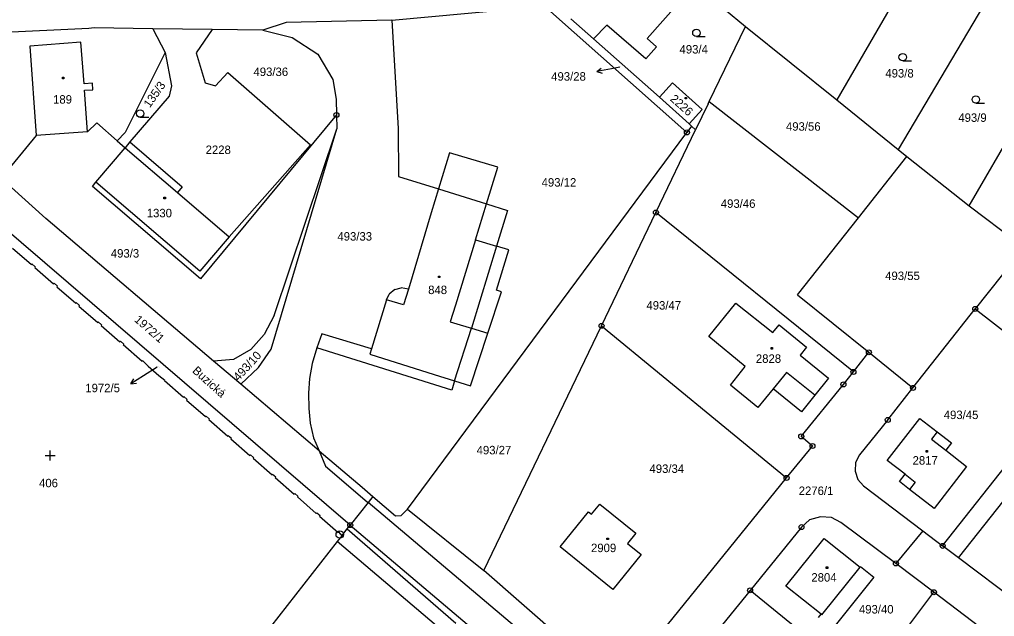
# Model space of a CAD drawing. Extents: x -795483 to -789093, y -1112258 to -1108741.
# Drawn here: x -791297.1 to -791101.5, y -1110778 to -1110658.2 of the extents above; entities that cross this region are included whole.
import ezdxf

# ---------------------------------------------------------------- set-up
doc = ezdxf.new("R2010")
doc.units = 0
for name, color, linetype in [('Komunikace', 7, 'Continuous'), ('Vrstva 1', 7, 'Continuous'), ('Vrstva 14', 7, 'Continuous'), ('Vrstva 15', 7, 'Continuous'), ('Vrstva 16', 7, 'Continuous'), ('Vrstva 2', 7, 'Continuous'), ('Vrstva 23', 7, 'Continuous'), ('Vrstva 25', 7, 'Continuous'), ('Vrstva 28', 7, 'Continuous'), ('Vrstva 38', 7, 'Continuous')]:
    doc.layers.add(name, color=color, linetype=linetype)

msp = doc.modelspace()

# ---------------------------------------------------------------- linework, layer by layer
at = {"layer": 'Komunikace'}
for p, q in [((-791176.69, -1110667.71), (-791178.33, -1110668.04)), ((-791269.5, -1110727.97), (-791272.22, -1110729.69))]:
    msp.add_line(p, q, dxfattribs=at)
at = {"layer": 'Vrstva 1'}
for p, q in [((-791119.23, -1110650.22), (-791133.15, -1110674.32)), ((-791222.4, -1110658.29), (-791191.76, -1110655.46)), ((-791191.76, -1110655.46), (-791163.2, -1110680.83)), ((-791164.33, -1110654.26), (-791171.17, -1110661.97)), ((-791103.72, -1110655.33), (-791120.82, -1110684.28)), ((-791155.67, -1110656.07), (-791151.47, -1110659.54)), ((-791243.62, -1110658.78), (-791248.27, -1110660.3)), ((-791222.4, -1110658.29), (-791243.62, -1110658.78)), ((-791222.4, -1110658.29), (-791221.12, -1110680.07)), ((-791181.93, -1110662.04), (-791186.52, -1110658.03)), ((-791179.27, -1110659.29), (-791181.93, -1110662.04)), ((-791171.48, -1110666.09), (-791179.27, -1110659.29)), ((-791158.72, -1110674.64), (-791151.47, -1110659.54)), ((-791151.47, -1110659.54), (-791133.15, -1110674.32)), ((-791283.2, -1110659.94), (-791302.98, -1110660.93)), ((-791282.12, -1110659.86), (-791283.2, -1110659.94)), ((-791270.35, -1110660.02), (-791282.12, -1110659.86)), ((-791270.35, -1110660.02), (-791267.92, -1110664.8)), ((-791258.46, -1110660.2), (-791270.35, -1110660.02)), ((-791258.46, -1110660.2), (-791261.66, -1110664.87)), ((-791248.27, -1110660.3), (-791258.46, -1110660.2)), ((-791248.27, -1110660.3), (-791242.41, -1110661.78)), ((-791284.78, -1110662.74), (-791295.07, -1110663.52)), ((-791295.07, -1110663.52), (-791293.76, -1110681.47)), ((-791284.17, -1110671.05), (-791284.78, -1110662.74)), ((-791242.41, -1110661.78), (-791237.25, -1110665.14)), ((-791181.93, -1110662.04), (-791168.74, -1110673.75)), ((-791171.17, -1110661.97), (-791169.31, -1110663.63)), ((-791267.92, -1110664.8), (-791275.92, -1110680.83)), ((-791267.92, -1110664.8), (-791266.61, -1110671.5)), ((-791261.66, -1110664.87), (-791259.85, -1110670.9)), ((-791237.25, -1110665.14), (-791234.25, -1110670.19)), ((-791169.31, -1110663.63), (-791171.48, -1110666.09)), ((-791257.8, -1110671.48), (-791255.32, -1110668.83)), ((-791255.32, -1110668.83), (-791238.73, -1110683.3)), ((-791282.47, -1110670.92), (-791284.17, -1110671.05)), ((-791282.37, -1110672.26), (-791282.47, -1110670.92)), ((-791259.85, -1110670.9), (-791257.8, -1110671.48)), ((-791234.25, -1110670.19), (-791233.61, -1110674.14)), ((-791168.74, -1110673.75), (-791166.11, -1110670.85)), ((-791166.11, -1110670.85), (-791160.14, -1110676.22)), ((-791284.08, -1110672.38), (-791282.37, -1110672.26)), ((-791283.45, -1110680.73), (-791284.08, -1110672.38)), ((-791266.61, -1110671.5), (-791267.11, -1110673.54)), ((-791267.11, -1110673.54), (-791274.97, -1110682.75)), ((-791233.61, -1110674.14), (-791233.53, -1110677.33)), ((-791162.78, -1110679.14), (-791168.74, -1110673.75)), ((-791158.93, -1110675.08), (-791161.46, -1110680.33)), ((-791158.93, -1110675.08), (-791158.72, -1110674.64)), ((-791158.72, -1110674.64), (-791128.81, -1110697.97)), ((-791133.15, -1110674.32), (-791120.82, -1110684.28)), ((-791106.61, -1110695.57), (-791094.76, -1110675.19)), ((-791160.14, -1110676.22), (-791162.78, -1110679.14)), ((-791281.61, -1110678.9), (-791283.45, -1110680.73)), ((-791281.61, -1110678.9), (-791277.52, -1110682.52)), ((-791233.53, -1110677.33), (-791260.82, -1110710.23)), ((-791233.53, -1110677.33), (-791233.47, -1110680.08)), ((-791162.78, -1110679.14), (-791162.28, -1110679.59)), ((-791283.45, -1110680.73), (-791293.76, -1110681.47)), ((-791275.92, -1110680.83), (-791277.52, -1110682.52)), ((-791246.6, -1110724.37), (-791233.47, -1110680.08)), ((-791246.04, -1110717.59), (-791233.47, -1110680.08)), ((-791221.12, -1110680.07), (-791221.09, -1110689.65)), ((-791219.25, -1110756.46), (-791163.2, -1110680.83)), ((-791169.42, -1110696.91), (-791161.46, -1110680.33)), ((-791162.28, -1110679.59), (-791163.2, -1110680.83)), ((-791161.46, -1110680.33), (-791162.28, -1110679.59)), ((-791293.76, -1110681.47), (-791300.82, -1110690.03)), ((-791277.52, -1110682.52), (-791275.94, -1110683.91)), ((-791274.97, -1110682.75), (-791275.94, -1110683.91)), ((-791274.97, -1110682.75), (-791264.47, -1110691.74)), ((-791281.77, -1110690.85), (-791275.94, -1110683.91)), ((-791238.73, -1110683.3), (-791255.04, -1110701.77)), ((-791120.82, -1110684.28), (-791119.11, -1110685.64)), ((-791128.81, -1110697.97), (-791119.11, -1110685.64)), ((-791119.11, -1110685.64), (-791106.61, -1110695.57)), ((-791291.84, -1110698.08), (-791300.82, -1110690.03)), ((-791282.49, -1110691.7), (-791281.77, -1110690.85)), ((-791260.94, -1110708.68), (-791281.77, -1110690.85)), ((-791221.09, -1110689.65), (-791213.04, -1110692.18)), ((-791260.82, -1110710.23), (-791282.49, -1110691.7)), ((-791264.47, -1110691.74), (-791265.44, -1110692.88)), ((-791265.44, -1110692.88), (-791255.04, -1110701.77)), ((-791213.04, -1110692.18), (-791214.5, -1110697)), ((-791213.04, -1110692.18), (-791203.43, -1110695.19)), ((-791230.76, -1110759.67), (-791308.11, -1110693.21)), ((-791203.43, -1110695.19), (-791199.2, -1110696.5)), ((-791199.2, -1110696.5), (-791201.42, -1110703.67)), ((-791106.61, -1110695.57), (-791095.6, -1110703.88)), ((-791258.19, -1110726.72), (-791291.84, -1110698.08)), ((-791214.5, -1110697), (-791219.1, -1110712.28)), ((-791180.34, -1110719.66), (-791169.42, -1110696.91)), ((-791129.79, -1110728.91), (-791169.42, -1110696.91)), ((-791140.99, -1110713.44), (-791128.81, -1110697.97)), ((-791255.04, -1110701.77), (-791260.94, -1110708.68)), ((-791298.5, -1110704.04), (-791294.72, -1110707.34)), ((-791201.42, -1110703.67), (-791206.46, -1110720.14)), ((-791095.6, -1110703.88), (-791105.36, -1110716.26)), ((-791294.72, -1110707.34), (-791294.62, -1110707.22)), ((-791294.62, -1110707.22), (-791293.96, -1110707.8)), ((-791293.96, -1110707.8), (-791294.07, -1110707.92)), ((-791294.07, -1110707.92), (-791290.28, -1110711.23)), ((-791290.28, -1110711.23), (-791290.17, -1110711.11)), ((-791290.17, -1110711.11), (-791289.52, -1110711.68)), ((-791289.52, -1110711.68), (-791289.63, -1110711.8)), ((-791289.63, -1110711.8), (-791285.83, -1110715.12)), ((-791221.78, -1110712.36), (-791222.93, -1110713.29)), ((-791221.78, -1110712.36), (-791220.51, -1110712.04)), ((-791219.1, -1110712.28), (-791220.51, -1110712.04)), ((-791223.5, -1110714.42), (-791226.48, -1110724.26)), ((-791223.5, -1110714.42), (-791222.93, -1110713.29)), ((-791140.99, -1110713.44), (-791126.7, -1110724.98)), ((-791285.83, -1110715.12), (-791285.73, -1110715)), ((-791285.73, -1110715), (-791285.08, -1110715.56)), ((-791285.08, -1110715.56), (-791285.18, -1110715.68)), ((-791285.18, -1110715.68), (-791281.4, -1110718.99)), ((-791158.84, -1110721.79), (-791153.42, -1110715.08)), ((-791153.42, -1110715.08), (-791146, -1110721.01)), ((-791117.85, -1110732.13), (-791105.36, -1110716.26)), ((-791105.36, -1110716.26), (-791089.5, -1110728.63)), ((-791246.04, -1110717.59), (-791248, -1110721.41)), ((-791281.4, -1110718.99), (-791281.3, -1110718.87)), ((-791281.3, -1110718.87), (-791280.64, -1110719.44)), ((-791280.64, -1110719.44), (-791280.75, -1110719.56)), ((-791280.75, -1110719.56), (-791276.96, -1110722.87)), ((-791209.82, -1110730.7), (-791206.46, -1110720.14)), ((-791203.94, -1110768.8), (-791180.34, -1110719.66)), ((-791180.34, -1110719.66), (-791143.21, -1110750.2)), ((-791146, -1110721.01), (-791144.71, -1110719.46)), ((-791144.71, -1110719.46), (-791139.19, -1110723.93)), ((-791248, -1110721.41), (-791250.7, -1110724.4)), ((-791236.47, -1110721.27), (-791237.43, -1110724.11)), ((-791226.48, -1110724.26), (-791236.47, -1110721.27)), ((-791151.49, -1110727.82), (-791158.84, -1110721.79)), ((-791276.96, -1110722.87), (-791276.86, -1110722.75)), ((-791276.86, -1110722.75), (-791276.21, -1110723.32)), ((-791276.21, -1110723.32), (-791276.31, -1110723.44)), ((-791276.31, -1110723.44), (-791272.53, -1110726.74)), ((-791237.43, -1110724.11), (-791238.39, -1110727.25)), ((-791210.4, -1110732.56), (-791237.43, -1110724.11)), ((-791139.19, -1110723.93), (-791140.51, -1110725.55)), ((-791250.7, -1110724.4), (-791254.17, -1110726.42)), ((-791249.17, -1110728.01), (-791246.6, -1110724.37)), ((-791140.51, -1110725.55), (-791134.82, -1110730.16)), ((-791129.79, -1110728.91), (-791126.7, -1110724.98)), ((-791126.7, -1110724.98), (-791117.85, -1110732.13)), ((-791272.53, -1110726.74), (-791272.43, -1110726.62)), ((-791272.43, -1110726.62), (-791271.28, -1110727.76)), ((-791271.28, -1110727.76), (-791269.14, -1110729.64)), ((-791254.17, -1110726.42), (-791258.19, -1110726.72)), ((-791252.68, -1110731.38), (-791258.19, -1110726.72)), ((-791252.68, -1110731.38), (-791249.17, -1110728.01)), ((-791238.39, -1110727.25), (-791238.94, -1110730.24)), ((-791154.49, -1110731.59), (-791151.49, -1110727.82)), ((-791269.14, -1110729.64), (-791267.94, -1110730.54)), ((-791131.81, -1110731.42), (-791129.79, -1110728.91)), ((-791267.94, -1110730.54), (-791268.05, -1110730.66)), ((-791268.05, -1110730.66), (-791264.24, -1110733.99)), ((-791236.96, -1110744.75), (-791252.68, -1110731.38)), ((-791238.94, -1110730.24), (-791239.12, -1110733.17)), ((-791209.82, -1110730.7), (-791210.4, -1110732.56)), ((-791148.97, -1110736.08), (-791154.49, -1110731.59)), ((-791140.27, -1110741.86), (-791131.81, -1110731.42)), ((-791134.82, -1110730.16), (-791137.57, -1110733.58)), ((-791111.9, -1110763.83), (-791086.21, -1110731.18)), ((-791264.24, -1110733.99), (-791264.13, -1110733.87)), ((-791264.13, -1110733.87), (-791263.49, -1110734.44)), ((-791239.12, -1110733.17), (-791239.06, -1110736.27)), ((-791145.91, -1110732.33), (-791148.97, -1110736.08)), ((-791140.23, -1110736.92), (-791145.91, -1110732.33)), ((-791137.57, -1110733.58), (-791140.23, -1110736.92)), ((-791122.9, -1110738.55), (-791117.85, -1110732.13)), ((-791108.71, -1110766.24), (-791083.05, -1110733.63)), ((-791263.49, -1110734.44), (-791263.59, -1110734.56)), ((-791263.59, -1110734.56), (-791259.78, -1110737.89)), ((-791259.78, -1110737.89), (-791259.68, -1110737.77)), ((-791259.68, -1110737.77), (-791259.03, -1110738.34)), ((-791239.06, -1110736.27), (-791238.81, -1110739.21)), ((-791259.03, -1110738.34), (-791259.13, -1110738.46)), ((-791259.13, -1110738.46), (-791255.32, -1110741.79)), ((-791238.81, -1110739.21), (-791238.16, -1110742.17)), ((-791122.9, -1110738.55), (-791128.55, -1110745.59)), ((-791123.03, -1110746.7), (-791116.46, -1110738.25)), ((-791116.46, -1110738.25), (-791112.99, -1110740.93)), ((-791255.32, -1110741.79), (-791255.22, -1110741.67)), ((-791255.22, -1110741.67), (-791254.57, -1110742.23)), ((-791112.99, -1110740.93), (-791110.12, -1110743.15)), ((-791254.57, -1110742.23), (-791254.68, -1110742.35)), ((-791254.68, -1110742.35), (-791250.89, -1110745.66)), ((-791238.16, -1110742.17), (-791237.18, -1110744.28)), ((-791143.21, -1110750.2), (-791138.01, -1110743.79)), ((-791138.01, -1110743.79), (-791140.27, -1110741.86)), ((-791110.12, -1110743.15), (-791111.27, -1110744.65)), ((-791250.89, -1110745.66), (-791250.78, -1110745.54)), ((-791250.78, -1110745.54), (-791250.14, -1110746.11)), ((-791237.18, -1110744.28), (-791236.96, -1110744.75)), ((-791236.96, -1110744.75), (-791228.35, -1110752.08)), ((-791128.55, -1110745.59), (-791129.38, -1110747.12)), ((-791111.27, -1110744.65), (-791107.09, -1110747.88)), ((-791250.14, -1110746.11), (-791250.24, -1110746.23)), ((-791250.24, -1110746.23), (-791246.44, -1110749.55)), ((-791129.38, -1110747.12), (-791129.48, -1110748.85)), ((-791119.43, -1110749.46), (-791123.03, -1110746.7)), ((-791246.44, -1110749.55), (-791246.33, -1110749.43)), ((-791246.33, -1110749.43), (-791245.69, -1110749.99)), ((-791129.48, -1110748.85), (-791128.92, -1110750.51)), ((-791120.56, -1110750.93), (-791119.43, -1110749.46)), ((-791107.09, -1110747.88), (-791113.62, -1110756.34)), ((-791245.69, -1110749.99), (-791245.8, -1110750.11)), ((-791245.8, -1110750.11), (-791242.01, -1110753.43)), ((-791174.3, -1110788.56), (-791143.21, -1110750.2)), ((-791128.92, -1110750.51), (-791127.75, -1110751.79)), ((-791118.54, -1110752.5), (-791120.56, -1110750.93)), ((-791242.01, -1110753.43), (-791241.9, -1110753.31)), ((-791241.9, -1110753.31), (-791241.25, -1110753.88)), ((-791228.35, -1110752.08), (-791226.2, -1110753.92)), ((-791127.75, -1110751.79), (-791115.89, -1110760.81)), ((-791113.62, -1110756.34), (-791118.54, -1110752.5)), ((-791241.25, -1110753.88), (-791241.36, -1110754)), ((-791241.36, -1110754), (-791237.56, -1110757.32)), ((-791227.18, -1110755.16), (-791230.76, -1110759.67)), ((-791226.2, -1110753.92), (-791227.18, -1110755.16)), ((-791226.2, -1110753.92), (-791221.65, -1110757.8)), ((-791182.37, -1110757.48), (-791180.71, -1110755.43)), ((-791180.71, -1110755.43), (-791173.49, -1110761.28)), ((-791237.56, -1110757.32), (-791237.45, -1110757.2)), ((-791237.45, -1110757.2), (-791236.8, -1110757.76)), ((-791220.51, -1110757.76), (-791219.25, -1110756.46)), ((-791219.25, -1110756.46), (-791203.94, -1110768.8)), ((-791188.64, -1110764.04), (-791182.96, -1110757)), ((-791182.96, -1110757), (-791182.37, -1110757.48)), ((-791236.8, -1110757.76), (-791236.91, -1110757.88)), ((-791236.91, -1110757.88), (-791233.2, -1110761.12)), ((-791221.65, -1110757.8), (-791220.51, -1110757.76)), ((-791138.59, -1110758.62), (-791140.22, -1110760.07)), ((-791136.4, -1110757.99), (-791138.59, -1110758.62)), ((-791134.18, -1110758.14), (-791136.4, -1110757.99)), ((-791132.34, -1110759.14), (-791134.18, -1110758.14)), ((-791121.27, -1110767.37), (-791132.34, -1110759.14)), ((-791233.2, -1110761.12), (-791233.1, -1110761)), ((-791233.1, -1110761), (-791232.44, -1110761.79)), ((-791232.44, -1110761.79), (-791231.37, -1110760.44)), ((-791231.37, -1110760.44), (-791230.76, -1110759.67)), ((-791231.37, -1110760.44), (-791209.57, -1110779.38)), ((-791230.76, -1110759.67), (-791135.66, -1110840.14)), ((-791173.49, -1110761.28), (-791175.14, -1110763.33)), ((-791140.22, -1110760.07), (-791150.52, -1110772.76)), ((-791115.89, -1110760.81), (-791121.27, -1110767.37)), ((-791115.89, -1110760.81), (-791111.9, -1110763.83)), ((-791233.37, -1110762.97), (-791246.73, -1110780.09)), ((-791232.44, -1110761.79), (-791233.37, -1110762.97)), ((-791184.14, -1110804.71), (-791233.37, -1110762.97)), ((-791175.14, -1110763.33), (-791172.37, -1110765.55)), ((-791143.34, -1110771.9), (-791135.7, -1110762.34)), ((-791135.7, -1110762.34), (-791128.48, -1110768.12)), ((-791178.06, -1110772.61), (-791188.64, -1110764.04)), ((-791108.71, -1110766.24), (-791111.9, -1110763.83)), ((-791172.37, -1110765.55), (-791178.06, -1110772.61)), ((-791090.29, -1110780.18), (-791108.71, -1110766.24)), ((-791179.03, -1110790.61), (-791203.94, -1110768.8)), ((-791128.48, -1110768.12), (-791128.36, -1110767.97)), ((-791128.36, -1110767.97), (-791125.7, -1110770.1)), ((-791113.65, -1110773.14), (-791121.27, -1110767.37)), ((-791125.7, -1110770.1), (-791134, -1110780.47)), ((-791150.52, -1110772.76), (-791167.59, -1110793.8)), ((-791127.46, -1110791.5), (-791150.52, -1110772.76)), ((-791136.3, -1110777.56), (-791143.34, -1110771.9)), ((-791127.46, -1110791.5), (-791113.65, -1110773.14)), ((-791094.03, -1110788.01), (-791113.65, -1110773.14)), ((-791136.81, -1110778.22), (-791136.3, -1110777.56))]:
    msp.add_line(p, q, dxfattribs=at)
at = {"layer": 'Vrstva 16'}
for p, q in [((-791181.27, -1110668.62), (-791180.39, -1110667.94)), ((-791178.33, -1110668.04), (-791181.27, -1110668.62)), ((-791181.27, -1110668.62), (-791180.2, -1110668.92)), ((-791272.22, -1110729.69), (-791274.76, -1110731.29)), ((-791274.76, -1110731.29), (-791274.18, -1110730.33)), ((-791274.76, -1110731.29), (-791273.64, -1110731.18))]:
    msp.add_line(p, q, dxfattribs=at)
at = {"layer": 'Vrstva 2'}
for p, q in [((-791275.94, -1110683.91), (-791265.44, -1110692.88)), ((-791210.83, -1110684.9), (-791213.04, -1110692.18)), ((-791201.17, -1110687.84), (-791210.83, -1110684.9)), ((-791203.43, -1110695.19), (-791201.17, -1110687.84)), ((-791205.64, -1110702.37), (-791203.43, -1110695.19)), ((-791205.64, -1110702.37), (-791209.67, -1110715.49)), ((-791205.64, -1110702.37), (-791201.42, -1110703.67)), ((-791201.43, -1110712.52), (-791198.95, -1110704.43)), ((-791198.95, -1110704.43), (-791201.42, -1110703.67)), ((-791219.1, -1110712.28), (-791220.06, -1110715.45)), ((-791220.06, -1110715.45), (-791223.5, -1110714.42)), ((-791203.15, -1110721.16), (-791200.43, -1110712.83)), ((-791200.43, -1110712.83), (-791201.43, -1110712.52)), ((-791209.67, -1110715.49), (-791210.7, -1110718.84)), ((-791210.7, -1110718.84), (-791208.69, -1110719.46)), ((-791208.69, -1110719.46), (-791206.46, -1110720.14)), ((-791206.46, -1110720.14), (-791203.15, -1110721.16)), ((-791206.6, -1110731.71), (-791203.15, -1110721.16)), ((-791226.48, -1110724.26), (-791226.81, -1110725.36)), ((-791226.81, -1110725.36), (-791213.95, -1110729.4)), ((-791213.95, -1110729.4), (-791209.82, -1110730.7)), ((-791143.22, -1110729.02), (-791145.91, -1110732.33)), ((-791137.57, -1110733.58), (-791143.22, -1110729.02)), ((-791209.82, -1110730.7), (-791206.6, -1110731.71)), ((-791112.99, -1110740.93), (-791114.14, -1110742.43)), ((-791114.14, -1110742.43), (-791111.27, -1110744.65)), ((-791236.96, -1110744.75), (-791235.7, -1110747.84)), ((-791235.7, -1110747.84), (-791227.36, -1110755.01)), ((-791119.43, -1110749.46), (-791117.4, -1110751.02)), ((-791117.4, -1110751.02), (-791118.54, -1110752.5)), ((-791227.36, -1110755.01), (-791227.18, -1110755.16)), ((-791136.16, -1110831.91), (-791227.18, -1110755.16)), ((-791136.15, -1110777.67), (-791128.48, -1110768.12)), ((-791136.3, -1110777.56), (-791136.15, -1110777.67))]:
    msp.add_line(p, q, dxfattribs=at)
at = {"layer": 'Vrstva 23'}
for p, q in [((-791161.3, -1110661.6), (-791159.55, -1110661.6)), ((-791119.91, -1110666.47), (-791118.16, -1110666.47)), ((-791105.25, -1110674.98), (-791103.5, -1110674.98)), ((-791272.9, -1110677.8), (-791271.15, -1110677.8)), ((-791291.99, -1110745.67), (-791289.99, -1110745.67)), ((-791290.99, -1110746.67), (-791290.99, -1110744.67))]:
    msp.add_line(p, q, dxfattribs=at)
for centre in [(-791161.3, -1110660.85), (-791119.91, -1110665.72), (-791105.25, -1110674.23), (-791272.9, -1110677.05)]:
    msp.add_circle(centre, 0.75, dxfattribs=at)
at = {"layer": 'Vrstva 25'}
for p, q in [((-791288.51, -1110669.75), (-791288.21, -1110669.75)), ((-791288.51, -1110670.05), (-791288.51, -1110669.75)), ((-791288.21, -1110670.05), (-791288.51, -1110670.05)), ((-791288.21, -1110669.75), (-791288.21, -1110670.05)), ((-791163.58, -1110673.82), (-791163.28, -1110673.82)), ((-791163.58, -1110674.12), (-791163.58, -1110673.82)), ((-791163.28, -1110674.12), (-791163.58, -1110674.12)), ((-791163.28, -1110673.82), (-791163.28, -1110674.12)), ((-791268.14, -1110693.85), (-791267.84, -1110693.85)), ((-791268.14, -1110694.15), (-791268.14, -1110693.85)), ((-791267.84, -1110694.15), (-791268.14, -1110694.15)), ((-791267.84, -1110693.85), (-791267.84, -1110694.15)), ((-791213.05, -1110709.68), (-791212.75, -1110709.68)), ((-791213.05, -1110709.98), (-791213.05, -1110709.68)), ((-791212.75, -1110709.98), (-791213.05, -1110709.98)), ((-791212.75, -1110709.68), (-791212.75, -1110709.98)), ((-791146.31, -1110724.03), (-791146.01, -1110724.03)), ((-791146.31, -1110724.33), (-791146.31, -1110724.03)), ((-791146.01, -1110724.03), (-791146.01, -1110724.33)), ((-791146.01, -1110724.33), (-791146.31, -1110724.33)), ((-791115.21, -1110744.72), (-791114.91, -1110744.72)), ((-791115.21, -1110745.02), (-791115.21, -1110744.72)), ((-791114.91, -1110745.02), (-791115.21, -1110745.02)), ((-791114.91, -1110744.72), (-791114.91, -1110745.02)), ((-791179.25, -1110762.26), (-791178.95, -1110762.26)), ((-791179.25, -1110762.56), (-791179.25, -1110762.26)), ((-791178.95, -1110762.56), (-791179.25, -1110762.56)), ((-791178.95, -1110762.26), (-791178.95, -1110762.56)), ((-791135.25, -1110768.07), (-791134.95, -1110768.07)), ((-791135.25, -1110768.37), (-791135.25, -1110768.07)), ((-791134.95, -1110768.37), (-791135.25, -1110768.37)), ((-791134.95, -1110768.07), (-791134.95, -1110768.37))]:
    msp.add_line(p, q, dxfattribs=at)
at = {"layer": 'Vrstva 28'}
for centre, radius in [((-791233.53, -1110677.33), 0.5), ((-791233.53, -1110677.33), 0.01), ((-791163.2, -1110680.83), 0.5), ((-791163.2, -1110680.83), 0.01), ((-791169.42, -1110696.91), 0.5), ((-791169.42, -1110696.91), 0.01), ((-791105.36, -1110716.26), 0.5), ((-791105.36, -1110716.26), 0.01), ((-791180.34, -1110719.66), 0.5), ((-791180.34, -1110719.66), 0.01), ((-791126.7, -1110724.98), 0.5), ((-791126.7, -1110724.98), 0.01), ((-791129.79, -1110728.91), 0.5), ((-791129.79, -1110728.91), 0.01), ((-791131.81, -1110731.42), 0.5), ((-791131.81, -1110731.42), 0.01), ((-791117.85, -1110732.13), 0.5), ((-791117.85, -1110732.13), 0.01), ((-791122.9, -1110738.55), 0.5), ((-791122.9, -1110738.55), 0.01), ((-791140.27, -1110741.86), 0.5), ((-791140.27, -1110741.86), 0.01), ((-791138.01, -1110743.79), 0.5), ((-791138.01, -1110743.79), 0.01), ((-791143.21, -1110750.2), 0.5), ((-791143.21, -1110750.2), 0.01), ((-791230.76, -1110759.67), 0.5), ((-791232.86, -1110761.56), 0.75), ((-791230.76, -1110759.67), 0.01), ((-791140.22, -1110760.07), 0.5), ((-791140.22, -1110760.07), 0.01), ((-791232.86, -1110761.56), 0.01), ((-791111.9, -1110763.83), 0.5), ((-791111.9, -1110763.83), 0.01), ((-791121.27, -1110767.37), 0.5), ((-791121.27, -1110767.37), 0.01), ((-791150.52, -1110772.76), 0.5), ((-791150.52, -1110772.76), 0.01), ((-791113.65, -1110773.14), 0.5), ((-791113.65, -1110773.14), 0.01)]:
    msp.add_circle(centre, radius, dxfattribs=at)

# ---------------------------------------------------------------- texts
at = {"layer": 'Vrstva 14'}
for s, height, p in [('493/4', 1.7, (-791164.69, -1110664.99)), ('493/36', 1.7, (-791250.17, -1110669.51)), ('493/28', 0.1, (-791176.94, -1110667.71)), ('493/8', 1.7, (-791123.4, -1110669.81)), ('493/9', 1.7, (-791108.76, -1110678.71)), ('493/56', 1.7, (-791143.34, -1110680.49)), ('2228', 1.7, (-791259.77, -1110685.17)), ('493/12', 1.7, (-791192.36, -1110691.71)), ('493/46', 1.7, (-791156.41, -1110695.97)), ('493/33', 1.7, (-791233.33, -1110702.55)), ('493/3', 1.7, (-791278.79, -1110705.96)), ('493/55', 1.7, (-791123.43, -1110710.47)), ('493/47', 1.7, (-791171.33, -1110716.4)), ('1972/5', 0.1, (-791269.5, -1110727.97)), ('493/45', 1.7, (-791111.68, -1110738.38)), ('493/27', 1.7, (-791205.4, -1110745.46)), ('493/34', 1.7, (-791170.72, -1110749.19)), ('406', 1.7, (-791293.19, -1110752.07)), ('2276/1', 1.7, (-791140.78, -1110753.62)), ('493/40', 1.7, (-791128.7, -1110777.41))]:
    msp.add_text(s, height=height, dxfattribs=at).set_placement(p)
for s, rotation, p in [('135/3', 55.0193, (-791270.98, -1110676.02)), ('1972/1', 318.9302, (-791274.21, -1110718.64)), ('493/10', 47.5308, (-791253.15, -1110730.85))]:
    msp.add_text(s, height=1.7, rotation=rotation, dxfattribs=at).set_placement(p)
at = {"layer": 'Vrstva 15'}
for s, p in [('189', (-791290.38, -1110675.05)), ('1330', (-791271.58, -1110697.87)), ('848', (-791215.12, -1110713.29)), ('2828', (-791149.37, -1110727.09)), ('2817', (-791117.93, -1110747.52)), ('2909', (-791182.45, -1110765.09)), ('2804', (-791138.24, -1110771.01))]:
    msp.add_text(s, height=1.7, dxfattribs=at).set_placement(p)
msp.add_text('2226', height=1.7, rotation=318.3462, dxfattribs=at).set_placement((-791166.71, -1110674.31))
at = {"layer": 'Vrstva 16'}
for s, p in [('493/28', (-791190.44, -1110670.44)), ('1972/5', (-791283.91, -1110732.99))]:
    msp.add_text(s, height=1.7, dxfattribs=at).set_placement(p)
at = {"layer": 'Vrstva 38'}
msp.add_text('Buzická', height=1.7, rotation=318.0882, dxfattribs=at).set_placement((-791262.57, -1110728.87))

doc.saveas('drawing.dxf')
